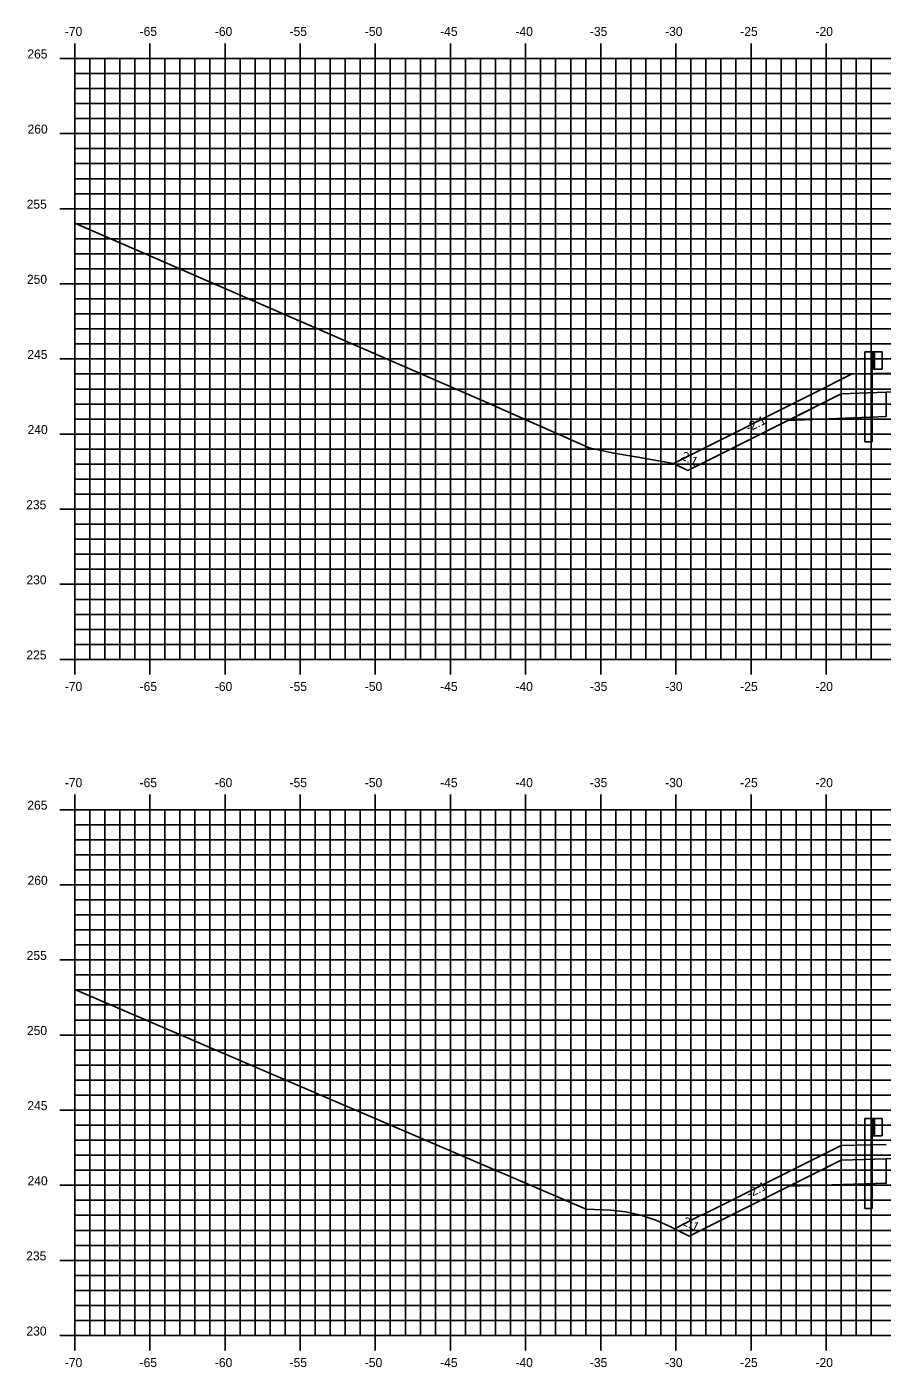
# Model space of a CAD drawing. Extents: x 1170543 to 1177585, y 609599 to 610623.
# Drawn here: x 1174766.7 to 1174823.6, y 610275.7 to 610364.9 of the extents above; entities that cross this region are included whole.
import ezdxf

# ---------------------------------------------------------------- set-up
doc = ezdxf.new("R2010")
doc.units = 0
for name, color, linetype in [('ANNOTATION', 7, 'Continuous'), ('D_Guardrail_Beam_Lt', 7, 'Continuous'), ('D_Roadway_Centerline', 7, 'Continuous'), ('D_Roadway_SubGrade', 7, 'Continuous'), ('H_V ANNOTATION', 7, 'Continuous'), ('MAJOR', 7, 'Continuous'), ('MINOR', 7, 'Continuous'), ('S_Roadway_Centerline', 7, 'Continuous')]:
    doc.layers.add(name, color=color, linetype=linetype)

msp = doc.modelspace()

# ---------------------------------------------------------------- linework, layer by layer
at = {"layer": 'D_Guardrail_Beam_Lt'}
for p, q in [((1174822.416, 610343.285), (1174822.416, 610337.285)), ((1174822.887, 610343.285), (1174822.416, 610343.285)), ((1174823.575, 610343.285), (1174822.887, 610343.285)), ((1174822.887, 610343.285), (1174822.887, 610342.119)), ((1174822.95, 610343.285), (1174822.95, 610342.119)), ((1174823.054, 610343.285), (1174823.054, 610342.119)), ((1174823.575, 610342.119), (1174823.575, 610343.285)), ((1174822.887, 610342.119), (1174823.575, 610342.119)), ((1174822.908, 610337.285), (1174822.908, 610342.119)), ((1174822.908, 610337.285), (1174822.416, 610337.285)), ((1174822.416, 610292.25), (1174822.416, 610286.25)), ((1174822.887, 610292.25), (1174822.416, 610292.25)), ((1174823.575, 610292.25), (1174822.887, 610292.25)), ((1174822.887, 610292.25), (1174822.887, 610291.084)), ((1174822.95, 610292.25), (1174822.95, 610291.084)), ((1174823.054, 610292.25), (1174823.054, 610291.084)), ((1174823.575, 610291.084), (1174823.575, 610292.25)), ((1174822.887, 610291.084), (1174823.575, 610291.084)), ((1174822.908, 610286.25), (1174822.908, 610291.084)), ((1174822.908, 610286.25), (1174822.416, 610286.25))]:
    msp.add_line(p, q, dxfattribs=at)
at = {"layer": 'D_Roadway_Centerline'}
for points in [[(1174809.695, 610335.852), (1174810.643, 610335.378), (1174820.846, 610340.48), (1174823.846, 610340.6), (1174839.846, 610341.24), (1174855.846, 610341.88), (1174858.846, 610341.82), (1174861.521, 610340.482), (1174869.929, 610336.278), (1174884.875, 610328.805)], [(1174809.763, 610284.913), (1174810.742, 610284.424), (1174820.846, 610289.476), (1174823.846, 610289.565), (1174839.846, 610290.039), (1174855.846, 610290.514), (1174858.846, 610290.454), (1174861.632, 610289.06), (1174869.929, 610284.912), (1174873.168, 610283.292)]]:
    msp.add_lwpolyline(points, dxfattribs=at)
at = {"layer": 'D_Roadway_SubGrade'}
for points in [[(1174823.846, 610340.6), (1174820.846, 610340.48), (1174817.313, 610338.713), (1174823.846, 610338.975)], [(1174823.846, 610289.565), (1174820.846, 610289.476), (1174817.391, 610287.748), (1174823.846, 610287.94)]]:
    msp.add_lwpolyline(points, close=True, dxfattribs=at)
at = {"layer": 'MAJOR'}
for p, q in [((1174769.846, 610363.803), (1174769.846, 610362.801)), ((1174774.846, 610363.803), (1174774.846, 610362.801)), ((1174779.846, 610363.803), (1174779.846, 610362.801)), ((1174784.846, 610363.803), (1174784.846, 610362.801)), ((1174789.846, 610363.803), (1174789.846, 610362.801)), ((1174794.846, 610363.803), (1174794.846, 610362.801)), ((1174799.846, 610363.803), (1174799.846, 610362.801)), ((1174804.846, 610363.803), (1174804.846, 610362.801)), ((1174809.846, 610363.803), (1174809.846, 610362.801)), ((1174814.846, 610363.803), (1174814.846, 610362.801)), ((1174819.846, 610363.803), (1174819.846, 610362.801)), ((1174768.844, 610362.801), (1174769.846, 610362.801)), ((1174769.846, 610362.801), (1174909.846, 610362.801)), ((1174769.846, 610322.801), (1174769.846, 610362.801)), ((1174769.846, 610322.801), (1174769.846, 610362.801)), ((1174769.846, 610362.801), (1174909.846, 610362.801)), ((1174774.846, 610322.801), (1174774.846, 610362.801)), ((1174779.846, 610322.801), (1174779.846, 610362.801)), ((1174784.846, 610322.801), (1174784.846, 610362.801)), ((1174789.846, 610322.801), (1174789.846, 610362.801)), ((1174794.846, 610322.801), (1174794.846, 610362.801)), ((1174799.846, 610322.801), (1174799.846, 610362.801)), ((1174804.846, 610322.801), (1174804.846, 610362.801)), ((1174809.846, 610322.801), (1174809.846, 610362.801)), ((1174814.846, 610322.801), (1174814.846, 610362.801)), ((1174819.846, 610322.801), (1174819.846, 610362.801)), ((1174768.844, 610357.801), (1174769.846, 610357.801)), ((1174769.846, 610357.801), (1174909.846, 610357.801)), ((1174768.844, 610352.801), (1174769.846, 610352.801)), ((1174769.846, 610352.801), (1174909.846, 610352.801)), ((1174768.844, 610347.801), (1174769.846, 610347.801)), ((1174769.846, 610347.801), (1174909.846, 610347.801)), ((1174768.844, 610342.801), (1174769.846, 610342.801)), ((1174769.846, 610342.801), (1174909.846, 610342.801)), ((1174768.844, 610337.801), (1174769.846, 610337.801)), ((1174769.846, 610337.801), (1174909.846, 610337.801)), ((1174768.844, 610332.801), (1174769.846, 610332.801)), ((1174769.846, 610332.801), (1174909.846, 610332.801)), ((1174768.844, 610327.801), (1174769.846, 610327.801)), ((1174769.846, 610327.801), (1174909.846, 610327.801)), ((1174768.844, 610322.801), (1174769.846, 610322.801)), ((1174769.846, 610322.801), (1174909.846, 610322.801)), ((1174769.846, 610322.801), (1174909.846, 610322.801)), ((1174769.846, 610321.799), (1174769.846, 610322.801)), ((1174774.846, 610321.799), (1174774.846, 610322.801)), ((1174779.846, 610321.799), (1174779.846, 610322.801)), ((1174784.846, 610321.799), (1174784.846, 610322.801)), ((1174789.846, 610321.799), (1174789.846, 610322.801)), ((1174794.846, 610321.799), (1174794.846, 610322.801)), ((1174799.846, 610321.799), (1174799.846, 610322.801)), ((1174804.846, 610321.799), (1174804.846, 610322.801)), ((1174809.846, 610321.799), (1174809.846, 610322.801)), ((1174814.846, 610321.799), (1174814.846, 610322.801)), ((1174819.846, 610321.799), (1174819.846, 610322.801)), ((1174769.846, 610313.803), (1174769.846, 610312.801)), ((1174774.846, 610313.803), (1174774.846, 610312.801)), ((1174779.846, 610313.803), (1174779.846, 610312.801)), ((1174784.846, 610313.803), (1174784.846, 610312.801)), ((1174789.846, 610313.803), (1174789.846, 610312.801)), ((1174794.846, 610313.803), (1174794.846, 610312.801)), ((1174799.846, 610313.803), (1174799.846, 610312.801)), ((1174804.846, 610313.803), (1174804.846, 610312.801)), ((1174809.846, 610313.803), (1174809.846, 610312.801)), ((1174814.846, 610313.803), (1174814.846, 610312.801)), ((1174819.846, 610313.803), (1174819.846, 610312.801)), ((1174768.844, 610312.801), (1174769.846, 610312.801)), ((1174769.846, 610312.801), (1174909.846, 610312.801)), ((1174769.846, 610277.801), (1174769.846, 610312.801)), ((1174769.846, 610277.801), (1174769.846, 610312.801)), ((1174769.846, 610312.801), (1174909.846, 610312.801)), ((1174774.846, 610277.801), (1174774.846, 610312.801)), ((1174779.846, 610277.801), (1174779.846, 610312.801)), ((1174784.846, 610277.801), (1174784.846, 610312.801)), ((1174789.846, 610277.801), (1174789.846, 610312.801)), ((1174794.846, 610277.801), (1174794.846, 610312.801)), ((1174799.846, 610277.801), (1174799.846, 610312.801)), ((1174804.846, 610277.801), (1174804.846, 610312.801)), ((1174809.846, 610277.801), (1174809.846, 610312.801)), ((1174814.846, 610277.801), (1174814.846, 610312.801)), ((1174819.846, 610277.801), (1174819.846, 610312.801)), ((1174768.844, 610307.801), (1174769.846, 610307.801)), ((1174769.846, 610307.801), (1174909.846, 610307.801)), ((1174768.844, 610302.801), (1174769.846, 610302.801)), ((1174769.846, 610302.801), (1174909.846, 610302.801)), ((1174768.844, 610297.801), (1174769.846, 610297.801)), ((1174769.846, 610297.801), (1174909.846, 610297.801)), ((1174768.844, 610292.801), (1174769.846, 610292.801)), ((1174769.846, 610292.801), (1174909.846, 610292.801)), ((1174768.844, 610287.801), (1174769.846, 610287.801)), ((1174769.846, 610287.801), (1174909.846, 610287.801)), ((1174768.844, 610282.801), (1174769.846, 610282.801)), ((1174769.846, 610282.801), (1174909.846, 610282.801)), ((1174768.844, 610277.801), (1174769.846, 610277.801)), ((1174769.846, 610277.801), (1174909.846, 610277.801)), ((1174769.846, 610277.801), (1174909.846, 610277.801)), ((1174769.846, 610276.799), (1174769.846, 610277.801)), ((1174774.846, 610276.799), (1174774.846, 610277.801)), ((1174779.846, 610276.799), (1174779.846, 610277.801)), ((1174784.846, 610276.799), (1174784.846, 610277.801)), ((1174789.846, 610276.799), (1174789.846, 610277.801)), ((1174794.846, 610276.799), (1174794.846, 610277.801)), ((1174799.846, 610276.799), (1174799.846, 610277.801)), ((1174804.846, 610276.799), (1174804.846, 610277.801)), ((1174809.846, 610276.799), (1174809.846, 610277.801)), ((1174814.846, 610276.799), (1174814.846, 610277.801)), ((1174819.846, 610276.799), (1174819.846, 610277.801))]:
    msp.add_line(p, q, dxfattribs=at)
at = {"layer": 'MINOR'}
for p, q in [((1174770.846, 610322.801), (1174770.846, 610362.801)), ((1174771.846, 610322.801), (1174771.846, 610362.801)), ((1174772.846, 610322.801), (1174772.846, 610362.801)), ((1174773.846, 610322.801), (1174773.846, 610362.801)), ((1174775.846, 610322.801), (1174775.846, 610362.801)), ((1174776.846, 610322.801), (1174776.846, 610362.801)), ((1174777.846, 610322.801), (1174777.846, 610362.801)), ((1174778.846, 610322.801), (1174778.846, 610362.801)), ((1174780.846, 610322.801), (1174780.846, 610362.801)), ((1174781.846, 610322.801), (1174781.846, 610362.801)), ((1174782.846, 610322.801), (1174782.846, 610362.801)), ((1174783.846, 610322.801), (1174783.846, 610362.801)), ((1174785.846, 610322.801), (1174785.846, 610362.801)), ((1174786.846, 610322.801), (1174786.846, 610362.801)), ((1174787.846, 610322.801), (1174787.846, 610362.801)), ((1174788.846, 610322.801), (1174788.846, 610362.801)), ((1174790.846, 610322.801), (1174790.846, 610362.801)), ((1174791.846, 610322.801), (1174791.846, 610362.801)), ((1174792.846, 610322.801), (1174792.846, 610362.801)), ((1174793.846, 610322.801), (1174793.846, 610362.801)), ((1174795.846, 610322.801), (1174795.846, 610362.801)), ((1174796.846, 610322.801), (1174796.846, 610362.801)), ((1174797.846, 610322.801), (1174797.846, 610362.801)), ((1174798.846, 610322.801), (1174798.846, 610362.801)), ((1174800.846, 610322.801), (1174800.846, 610362.801)), ((1174801.846, 610322.801), (1174801.846, 610362.801)), ((1174802.846, 610322.801), (1174802.846, 610362.801)), ((1174803.846, 610322.801), (1174803.846, 610362.801)), ((1174805.846, 610322.801), (1174805.846, 610362.801)), ((1174806.846, 610322.801), (1174806.846, 610362.801)), ((1174807.846, 610322.801), (1174807.846, 610362.801)), ((1174808.846, 610322.801), (1174808.846, 610362.801)), ((1174810.846, 610322.801), (1174810.846, 610362.801)), ((1174811.846, 610322.801), (1174811.846, 610362.801)), ((1174812.846, 610322.801), (1174812.846, 610362.801)), ((1174813.846, 610322.801), (1174813.846, 610362.801)), ((1174815.846, 610322.801), (1174815.846, 610362.801)), ((1174816.846, 610322.801), (1174816.846, 610362.801)), ((1174817.846, 610322.801), (1174817.846, 610362.801)), ((1174818.846, 610322.801), (1174818.846, 610362.801)), ((1174820.846, 610322.801), (1174820.846, 610362.801)), ((1174821.846, 610322.801), (1174821.846, 610362.801)), ((1174822.846, 610322.801), (1174822.846, 610362.801)), ((1174769.846, 610361.801), (1174909.846, 610361.801)), ((1174769.846, 610361.801), (1174770.848, 610361.801)), ((1174769.846, 610360.801), (1174909.846, 610360.801)), ((1174769.846, 610360.801), (1174770.848, 610360.801)), ((1174769.846, 610359.801), (1174909.846, 610359.801)), ((1174769.846, 610359.801), (1174770.848, 610359.801)), ((1174769.846, 610358.801), (1174909.846, 610358.801)), ((1174769.846, 610358.801), (1174770.848, 610358.801)), ((1174769.846, 610356.801), (1174909.846, 610356.801)), ((1174769.846, 610356.801), (1174770.848, 610356.801)), ((1174769.846, 610355.801), (1174909.846, 610355.801)), ((1174769.846, 610355.801), (1174770.848, 610355.801)), ((1174769.846, 610354.801), (1174909.846, 610354.801)), ((1174769.846, 610354.801), (1174770.848, 610354.801)), ((1174769.846, 610353.801), (1174909.846, 610353.801)), ((1174769.846, 610353.801), (1174770.848, 610353.801)), ((1174769.846, 610351.801), (1174909.846, 610351.801)), ((1174769.846, 610351.801), (1174770.848, 610351.801)), ((1174769.846, 610350.801), (1174909.846, 610350.801)), ((1174769.846, 610350.801), (1174770.848, 610350.801)), ((1174769.846, 610349.801), (1174909.846, 610349.801)), ((1174769.846, 610349.801), (1174770.848, 610349.801)), ((1174769.846, 610348.801), (1174909.846, 610348.801)), ((1174769.846, 610348.801), (1174770.848, 610348.801)), ((1174769.846, 610346.801), (1174909.846, 610346.801)), ((1174769.846, 610346.801), (1174770.848, 610346.801)), ((1174769.846, 610345.801), (1174909.846, 610345.801)), ((1174769.846, 610345.801), (1174770.848, 610345.801)), ((1174769.846, 610344.801), (1174909.846, 610344.801)), ((1174769.846, 610344.801), (1174770.848, 610344.801)), ((1174769.846, 610343.801), (1174909.846, 610343.801)), ((1174769.846, 610343.801), (1174770.848, 610343.801)), ((1174769.846, 610341.801), (1174909.846, 610341.801)), ((1174769.846, 610341.801), (1174770.848, 610341.801)), ((1174769.846, 610340.801), (1174909.846, 610340.801)), ((1174769.846, 610340.801), (1174770.848, 610340.801)), ((1174769.846, 610339.801), (1174909.846, 610339.801)), ((1174769.846, 610339.801), (1174770.848, 610339.801)), ((1174769.846, 610338.801), (1174909.846, 610338.801)), ((1174769.846, 610338.801), (1174770.848, 610338.801)), ((1174769.846, 610336.801), (1174909.846, 610336.801)), ((1174769.846, 610336.801), (1174770.848, 610336.801)), ((1174769.846, 610335.801), (1174909.846, 610335.801)), ((1174769.846, 610335.801), (1174770.848, 610335.801)), ((1174769.846, 610334.801), (1174909.846, 610334.801)), ((1174769.846, 610334.801), (1174770.848, 610334.801)), ((1174769.846, 610333.801), (1174909.846, 610333.801)), ((1174769.846, 610333.801), (1174770.848, 610333.801)), ((1174769.846, 610331.801), (1174909.846, 610331.801)), ((1174769.846, 610331.801), (1174770.848, 610331.801)), ((1174769.846, 610330.801), (1174909.846, 610330.801)), ((1174769.846, 610330.801), (1174770.848, 610330.801)), ((1174769.846, 610329.801), (1174909.846, 610329.801)), ((1174769.846, 610329.801), (1174770.848, 610329.801)), ((1174769.846, 610328.801), (1174909.846, 610328.801)), ((1174769.846, 610328.801), (1174770.848, 610328.801)), ((1174769.846, 610326.801), (1174909.846, 610326.801)), ((1174769.846, 610326.801), (1174770.848, 610326.801)), ((1174769.846, 610325.801), (1174909.846, 610325.801)), ((1174769.846, 610325.801), (1174770.848, 610325.801)), ((1174769.846, 610324.801), (1174909.846, 610324.801)), ((1174769.846, 610324.801), (1174770.848, 610324.801)), ((1174769.846, 610323.801), (1174909.846, 610323.801)), ((1174769.846, 610323.801), (1174770.848, 610323.801)), ((1174770.846, 610277.801), (1174770.846, 610312.801)), ((1174771.846, 610277.801), (1174771.846, 610312.801)), ((1174772.846, 610277.801), (1174772.846, 610312.801)), ((1174773.846, 610277.801), (1174773.846, 610312.801)), ((1174775.846, 610277.801), (1174775.846, 610312.801)), ((1174776.846, 610277.801), (1174776.846, 610312.801)), ((1174777.846, 610277.801), (1174777.846, 610312.801)), ((1174778.846, 610277.801), (1174778.846, 610312.801)), ((1174780.846, 610277.801), (1174780.846, 610312.801)), ((1174781.846, 610277.801), (1174781.846, 610312.801)), ((1174782.846, 610277.801), (1174782.846, 610312.801)), ((1174783.846, 610277.801), (1174783.846, 610312.801)), ((1174785.846, 610277.801), (1174785.846, 610312.801)), ((1174786.846, 610277.801), (1174786.846, 610312.801)), ((1174787.846, 610277.801), (1174787.846, 610312.801)), ((1174788.846, 610277.801), (1174788.846, 610312.801)), ((1174790.846, 610277.801), (1174790.846, 610312.801)), ((1174791.846, 610277.801), (1174791.846, 610312.801)), ((1174792.846, 610277.801), (1174792.846, 610312.801)), ((1174793.846, 610277.801), (1174793.846, 610312.801)), ((1174795.846, 610277.801), (1174795.846, 610312.801)), ((1174796.846, 610277.801), (1174796.846, 610312.801)), ((1174797.846, 610277.801), (1174797.846, 610312.801)), ((1174798.846, 610277.801), (1174798.846, 610312.801)), ((1174800.846, 610277.801), (1174800.846, 610312.801)), ((1174801.846, 610277.801), (1174801.846, 610312.801)), ((1174802.846, 610277.801), (1174802.846, 610312.801)), ((1174803.846, 610277.801), (1174803.846, 610312.801)), ((1174805.846, 610277.801), (1174805.846, 610312.801)), ((1174806.846, 610277.801), (1174806.846, 610312.801)), ((1174807.846, 610277.801), (1174807.846, 610312.801)), ((1174808.846, 610277.801), (1174808.846, 610312.801)), ((1174810.846, 610277.801), (1174810.846, 610312.801)), ((1174811.846, 610277.801), (1174811.846, 610312.801)), ((1174812.846, 610277.801), (1174812.846, 610312.801)), ((1174813.846, 610277.801), (1174813.846, 610312.801)), ((1174815.846, 610277.801), (1174815.846, 610312.801)), ((1174816.846, 610277.801), (1174816.846, 610312.801)), ((1174817.846, 610277.801), (1174817.846, 610312.801)), ((1174818.846, 610277.801), (1174818.846, 610312.801)), ((1174820.846, 610277.801), (1174820.846, 610312.801)), ((1174821.846, 610277.801), (1174821.846, 610312.801)), ((1174822.846, 610277.801), (1174822.846, 610312.801)), ((1174769.846, 610311.801), (1174909.846, 610311.801)), ((1174769.846, 610311.801), (1174770.848, 610311.801)), ((1174769.846, 610310.801), (1174909.846, 610310.801)), ((1174769.846, 610310.801), (1174770.848, 610310.801)), ((1174769.846, 610309.801), (1174909.846, 610309.801)), ((1174769.846, 610309.801), (1174770.848, 610309.801)), ((1174769.846, 610308.801), (1174909.846, 610308.801)), ((1174769.846, 610308.801), (1174770.848, 610308.801)), ((1174769.846, 610306.801), (1174909.846, 610306.801)), ((1174769.846, 610306.801), (1174770.848, 610306.801)), ((1174769.846, 610305.801), (1174909.846, 610305.801)), ((1174769.846, 610305.801), (1174770.848, 610305.801)), ((1174769.846, 610304.801), (1174909.846, 610304.801)), ((1174769.846, 610304.801), (1174770.848, 610304.801)), ((1174769.846, 610303.801), (1174909.846, 610303.801)), ((1174769.846, 610303.801), (1174770.848, 610303.801)), ((1174769.846, 610301.801), (1174909.846, 610301.801)), ((1174769.846, 610301.801), (1174770.848, 610301.801)), ((1174769.846, 610300.801), (1174909.846, 610300.801)), ((1174769.846, 610300.801), (1174770.848, 610300.801)), ((1174769.846, 610299.801), (1174909.846, 610299.801)), ((1174769.846, 610299.801), (1174770.848, 610299.801)), ((1174769.846, 610298.801), (1174909.846, 610298.801)), ((1174769.846, 610298.801), (1174770.848, 610298.801)), ((1174769.846, 610296.801), (1174909.846, 610296.801)), ((1174769.846, 610296.801), (1174770.848, 610296.801)), ((1174769.846, 610295.801), (1174909.846, 610295.801)), ((1174769.846, 610295.801), (1174770.848, 610295.801)), ((1174769.846, 610294.801), (1174909.846, 610294.801)), ((1174769.846, 610294.801), (1174770.848, 610294.801)), ((1174769.846, 610293.801), (1174909.846, 610293.801)), ((1174769.846, 610293.801), (1174770.848, 610293.801)), ((1174769.846, 610291.801), (1174909.846, 610291.801)), ((1174769.846, 610291.801), (1174770.848, 610291.801)), ((1174769.846, 610290.801), (1174909.846, 610290.801)), ((1174769.846, 610290.801), (1174770.848, 610290.801)), ((1174769.846, 610289.801), (1174909.846, 610289.801)), ((1174769.846, 610289.801), (1174770.848, 610289.801)), ((1174769.846, 610288.801), (1174909.846, 610288.801)), ((1174769.846, 610288.801), (1174770.848, 610288.801)), ((1174769.846, 610286.801), (1174909.846, 610286.801)), ((1174769.846, 610286.801), (1174770.848, 610286.801)), ((1174769.846, 610285.801), (1174909.846, 610285.801)), ((1174769.846, 610285.801), (1174770.848, 610285.801)), ((1174769.846, 610284.801), (1174909.846, 610284.801)), ((1174769.846, 610284.801), (1174770.848, 610284.801)), ((1174769.846, 610283.801), (1174909.846, 610283.801)), ((1174769.846, 610283.801), (1174770.848, 610283.801)), ((1174769.846, 610281.801), (1174909.846, 610281.801)), ((1174769.846, 610281.801), (1174770.848, 610281.801)), ((1174769.846, 610280.801), (1174909.846, 610280.801)), ((1174769.846, 610280.801), (1174770.848, 610280.801)), ((1174769.846, 610279.801), (1174909.846, 610279.801)), ((1174769.846, 610279.801), (1174770.848, 610279.801)), ((1174769.846, 610278.801), (1174909.846, 610278.801)), ((1174769.846, 610278.801), (1174770.848, 610278.801))]:
    msp.add_line(p, q, dxfattribs=at)
at = {"layer": 'S_Roadway_Centerline'}
for points in [[(1174769.846, 610351.83), (1174797.262, 610339.9), (1174804.08, 610336.881), (1174805.714, 610336.53), (1174807.325, 610336.272), (1174809.695, 610335.852), (1174810.532, 610336.271), (1174818.815, 610340.419), (1174818.904, 610340.463), (1174818.942, 610340.482), (1174821.582, 610341.804), (1174824.552, 610341.866)], [(1174769.846, 610300.842), (1174803.875, 610286.213), (1174805.509, 610286.135), (1174805.51, 610286.135), (1174806.51, 610286.031), (1174807.51, 610285.814), (1174808.51, 610285.483), (1174809.51, 610285.04), (1174809.763, 610284.913), (1174811.081, 610285.592), (1174811.592, 610285.845), (1174811.624, 610285.844), (1174811.624, 610285.844), (1174811.624, 610285.844), (1174820.845, 610290.454), (1174820.846, 610290.455), (1174820.846, 610290.455), (1174823.846, 610290.515)]]:
    msp.add_lwpolyline(points, dxfattribs=at)

# ---------------------------------------------------------------- texts
at = {"layer": 'ANNOTATION'}
for s, rotation, p in [('-2:1', 26.56505, (1174814.673, 610337.911)), ('2:1', 333.43495, (1174810.136, 610336.149)), ('-2:1', 26.56505, (1174814.723, 610286.932)), ('2:1', 333.43495, (1174810.219, 610285.203))]:
    msp.add_text(s, height=0.6, rotation=rotation, dxfattribs=at).set_placement(p)
at = {"layer": 'H_V ANNOTATION'}
for s, p in [('-70', (1174769.187, 610364.301)), ('-65', (1174774.163, 610364.301)), ('-60', (1174779.171, 610364.301)), ('-55', (1174784.142, 610364.301)), ('-50', (1174789.15, 610364.301)), ('-45', (1174794.163, 610364.301)), ('-40', (1174799.171, 610364.301)), ('-35', (1174804.126, 610364.301)), ('-30', (1174809.134, 610364.301)), ('-25', (1174814.131, 610364.301)), ('-20', (1174819.139, 610364.301)), ('265', (1174766.692, 610362.801)), ('260', (1174766.708, 610357.801)), ('255', (1174766.649, 610352.801)), ('250', (1174766.665, 610347.801)), ('245', (1174766.692, 610342.801)), ('240', (1174766.708, 610337.801)), ('235', (1174766.617, 610332.801)), ('230', (1174766.633, 610327.801)), ('225', (1174766.627, 610322.801)), ('-70', (1174769.187, 610320.701)), ('-65', (1174774.163, 610320.701)), ('-60', (1174779.171, 610320.701)), ('-55', (1174784.142, 610320.701)), ('-50', (1174789.15, 610320.701)), ('-45', (1174794.163, 610320.701)), ('-40', (1174799.171, 610320.701)), ('-35', (1174804.126, 610320.701)), ('-30', (1174809.134, 610320.701)), ('-25', (1174814.131, 610320.701)), ('-20', (1174819.139, 610320.701)), ('-70', (1174769.187, 610314.301)), ('-65', (1174774.163, 610314.301)), ('-60', (1174779.171, 610314.301)), ('-55', (1174784.142, 610314.301)), ('-50', (1174789.15, 610314.301)), ('-45', (1174794.163, 610314.301)), ('-40', (1174799.171, 610314.301)), ('-35', (1174804.126, 610314.301)), ('-30', (1174809.134, 610314.301)), ('-25', (1174814.131, 610314.301)), ('-20', (1174819.139, 610314.301)), ('265', (1174766.692, 610312.801)), ('260', (1174766.708, 610307.801)), ('255', (1174766.649, 610302.801)), ('250', (1174766.665, 610297.801)), ('245', (1174766.692, 610292.801)), ('240', (1174766.708, 610287.801)), ('235', (1174766.617, 610282.801)), ('230', (1174766.633, 610277.801)), ('-70', (1174769.187, 610275.701)), ('-65', (1174774.163, 610275.701)), ('-60', (1174779.171, 610275.701)), ('-55', (1174784.142, 610275.701)), ('-50', (1174789.15, 610275.701)), ('-45', (1174794.163, 610275.701)), ('-40', (1174799.171, 610275.701)), ('-35', (1174804.126, 610275.701)), ('-30', (1174809.134, 610275.701)), ('-25', (1174814.131, 610275.701)), ('-20', (1174819.139, 610275.701))]:
    msp.add_text(s, height=0.6, dxfattribs=at).set_placement(p)

doc.saveas('drawing.dxf')
